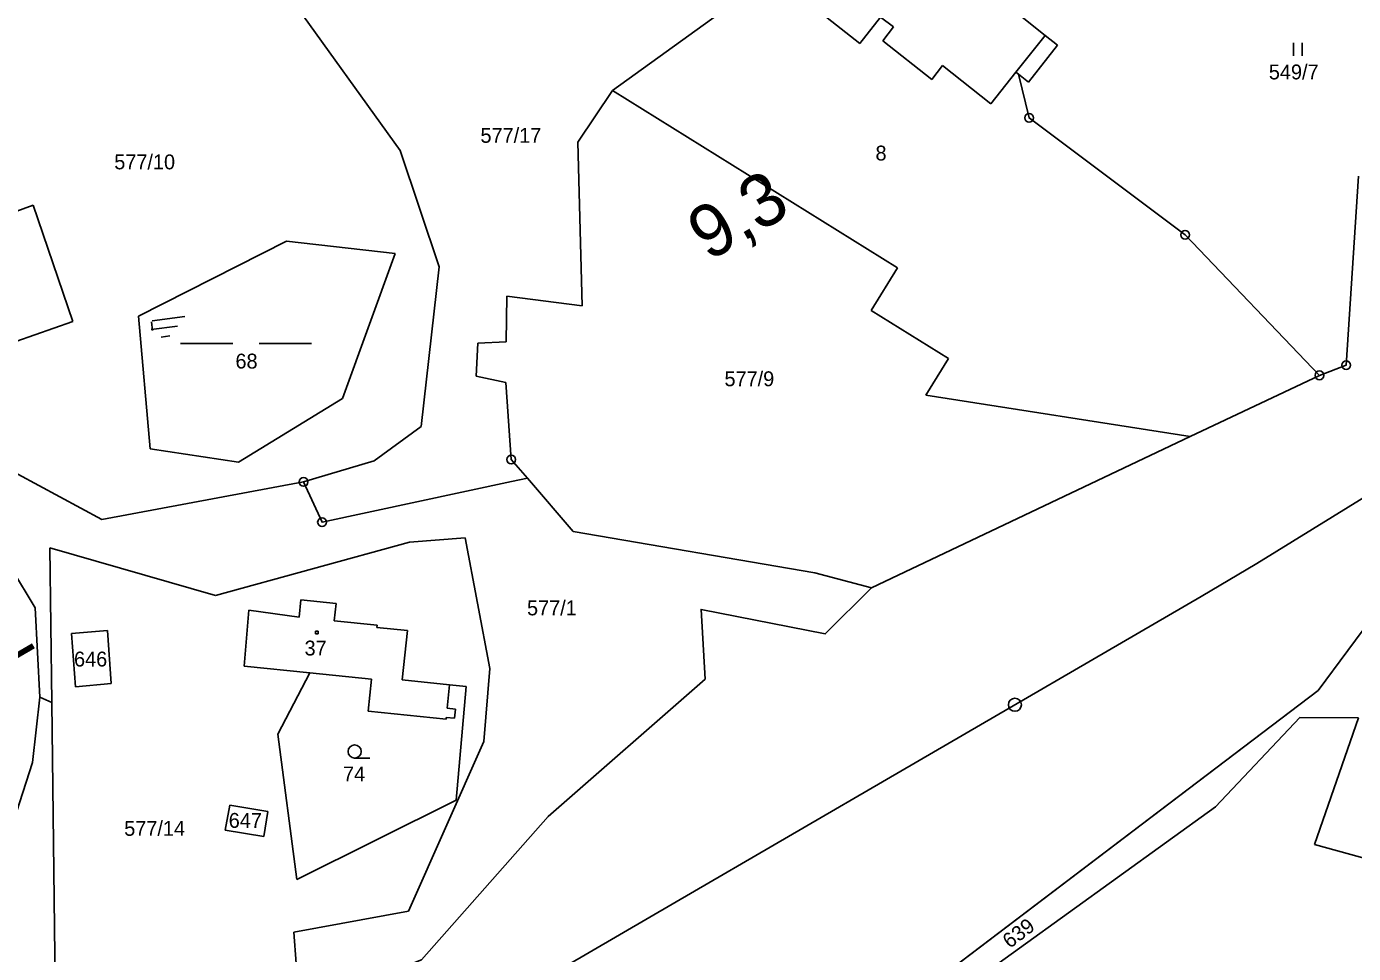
# Model space of a CAD drawing. Extents: x -866656 to -858817, y -1041816 to -1038653.
# Drawn here: x -862769.6 to -862617.9, y -1039768.8 to -1039662.8 of the extents above; entities that cross this region are included whole.
import ezdxf

# ---------------------------------------------------------------- set-up
doc = ezdxf.new("R2010")
doc.units = 0
for name, color, linetype in [('SZDC', 7, 'Continuous'), ('Vrstva 1', 7, 'Continuous'), ('Vrstva 2', 7, 'Continuous'), ('Vrstva 3', 7, 'Continuous'), ('Vrstva 53', 7, 'Continuous'), ('Vrstva 7', 7, 'Continuous')]:
    doc.layers.add(name, color=color, linetype=linetype)

msp = doc.modelspace()

# ---------------------------------------------------------------- linework, layer by layer
at = {"layer": 'SZDC'}
for points in [[(-863012.74, -1039930), (-862976.58, -1039912.97), (-862937.72, -1039894.02), (-862895.01, -1039875.47), (-862835.6, -1039838.65), (-862807.35, -1039814.81), (-862775.54, -1039789.79), (-862724.48, -1039769.5), (-862710.01, -1039753.11), (-862692.04, -1039737.42), (-862692.5, -1039729.46), (-862678.31, -1039732.26), (-862673.01, -1039726.98), (-862636.56, -1039709.7), (-862621.8, -1039702.7), (-862618.74, -1039701.53), (-862617.34, -1039679.93)], [(-862615.17, -1039729.57), (-862621.94, -1039738.72), (-862678.71, -1039781.76), (-862691.86, -1039787.99), (-862702.38, -1039785.99), (-862703.33, -1039786.53), (-862711.54, -1039791.2), (-862722.33, -1039797.34), (-862746.62, -1039811.15), (-862749.22, -1039826.63), (-862756.27, -1039834.41), (-862798.22, -1039852.35), (-862808.48, -1039856.8), (-862829.44, -1039865.89), (-862847.78, -1039874.72), (-862872.13, -1039886.29), (-862886.96, -1039890.04), (-862919.94, -1039912.21), (-862947.81, -1039925.24), (-862976.17, -1039939.2), (-863007.49, -1039957.54)]]:
    msp.add_lwpolyline(points, dxfattribs=at)
at = {"layer": 'Vrstva 1'}
for p, q in [((-862671.65, -1039647.76), (-862702.64, -1039670.15)), ((-862744.57, -1039652.43), (-862726.92, -1039676.98)), ((-862653.16, -1039663.84), (-862658.22, -1039659.83)), ((-862679.67, -1039660.56), (-862674.34, -1039664.76)), ((-862674.34, -1039664.76), (-862671.99, -1039661.77)), ((-862671.99, -1039661.77), (-862670.5, -1039662.87)), ((-862670.5, -1039662.87), (-862671.74, -1039664.45)), ((-862671.74, -1039664.45), (-862666.12, -1039668.88)), ((-862655.08, -1039669.17), (-862651.76, -1039664.95)), ((-862651.76, -1039664.95), (-862653.16, -1039663.84)), ((-862624.78, -1039666.19), (-862624.78, -1039664.69)), ((-862623.78, -1039664.69), (-862623.78, -1039666.19)), ((-862666.12, -1039668.88), (-862664.88, -1039667.3)), ((-862664.88, -1039667.3), (-862659.36, -1039671.65)), ((-862659.36, -1039671.65), (-862656.5, -1039668.04)), ((-862656.5, -1039668.04), (-862656.19, -1039668.29)), ((-862655, -1039673.27), (-862656.19, -1039668.29)), ((-862656.19, -1039668.29), (-862655.08, -1039669.17)), ((-862702.64, -1039670.15), (-862706.61, -1039676.05)), ((-862702.64, -1039670.15), (-862670.04, -1039690.42)), ((-862655, -1039673.27), (-862637.16, -1039686.63)), ((-862726.92, -1039676.98), (-862722.45, -1039690.31)), ((-862706.61, -1039676.05), (-862706.11, -1039694.74)), ((-862618.74, -1039701.53), (-862617.34, -1039679.93)), ((-862768.87, -1039683.23), (-862774.28, -1039685.22)), ((-862764.34, -1039696.53), (-862768.87, -1039683.23)), ((-862756.85, -1039695.94), (-862739.92, -1039687.36)), ((-862739.92, -1039687.36), (-862727.5, -1039688.78)), ((-862637.16, -1039686.63), (-862621.8, -1039702.7)), ((-862727.5, -1039688.78), (-862733.5, -1039705.36)), ((-862722.45, -1039690.31), (-862724.52, -1039708.56)), ((-862670.04, -1039690.42), (-862673.07, -1039695.29)), ((-862714.7, -1039693.63), (-862714.81, -1039698.86)), ((-862706.11, -1039694.74), (-862714.7, -1039693.63)), ((-862673.07, -1039695.29), (-862664.22, -1039700.79)), ((-862764.34, -1039696.53), (-862774.82, -1039700.2)), ((-862755.49, -1039711.1), (-862756.85, -1039695.94)), ((-862752.05, -1039699.07), (-862746.05, -1039699.07)), ((-862743.05, -1039699.07), (-862737.05, -1039699.07)), ((-862718.02, -1039699.03), (-862718.22, -1039702.79)), ((-862714.81, -1039698.86), (-862718.02, -1039699.03)), ((-862664.22, -1039700.79), (-862666.82, -1039704.96)), ((-862718.22, -1039702.79), (-862714.82, -1039703.51)), ((-862636.56, -1039709.7), (-862621.8, -1039702.7)), ((-862621.8, -1039702.7), (-862618.74, -1039701.53)), ((-862714.82, -1039703.51), (-862714.21, -1039712.33)), ((-862733.5, -1039705.36), (-862745.39, -1039712.62)), ((-862666.82, -1039704.96), (-862636.56, -1039709.7)), ((-862724.52, -1039708.56), (-862729.87, -1039712.46)), ((-862673.01, -1039726.98), (-862636.56, -1039709.7)), ((-862761.04, -1039719.19), (-862775.87, -1039711.17)), ((-862745.39, -1039712.62), (-862755.49, -1039711.1)), ((-862729.87, -1039712.46), (-862737.96, -1039714.88)), ((-862714.21, -1039712.33), (-862712.37, -1039714.46)), ((-862737.96, -1039714.88), (-862761.04, -1039719.19)), ((-862737.96, -1039714.88), (-862735.85, -1039719.48)), ((-862735.85, -1039719.48), (-862714.18, -1039714.85)), ((-862714.18, -1039714.85), (-862712.37, -1039714.46)), ((-862712.37, -1039714.46), (-862707.12, -1039720.53)), ((-862707.12, -1039720.53), (-862679.49, -1039725.27)), ((-862766.75, -1039740.09), (-862766.97, -1039722.4)), ((-862766.97, -1039722.4), (-862748.03, -1039727.87)), ((-862748.03, -1039727.87), (-862725.83, -1039721.75)), ((-862725.83, -1039721.75), (-862719.49, -1039721.28)), ((-862719.49, -1039721.28), (-862716.68, -1039736.19)), ((-862771.36, -1039724.77), (-862768.65, -1039729.27)), ((-862679.49, -1039725.27), (-862673.01, -1039726.98)), ((-862678.31, -1039732.26), (-862673.01, -1039726.98)), ((-862738.28, -1039728.34), (-862738.48, -1039730.33)), ((-862734.25, -1039728.77), (-862738.28, -1039728.34)), ((-862734.25, -1039728.77), (-862734.46, -1039730.76)), ((-862768.13, -1039739.49), (-862768.65, -1039729.27)), ((-862744.77, -1039735.93), (-862744.21, -1039729.55)), ((-862738.48, -1039730.33), (-862744.21, -1039729.55)), ((-862692.04, -1039737.42), (-862692.5, -1039729.46)), ((-862692.5, -1039729.46), (-862678.31, -1039732.26)), ((-862621.94, -1039738.72), (-862615.17, -1039729.57)), ((-862729.55, -1039731.27), (-862734.46, -1039730.76)), ((-862729.55, -1039731.27), (-862729.57, -1039731.52)), ((-862726.09, -1039731.88), (-862729.57, -1039731.52)), ((-862760.4, -1039731.87), (-862764.5, -1039732.2)), ((-862764.5, -1039732.2), (-862764.03, -1039738.29)), ((-862759.96, -1039737.91), (-862760.4, -1039731.87)), ((-862736.58, -1039731.94), (-862736.28, -1039731.94)), ((-862736.58, -1039732.24), (-862736.58, -1039731.94)), ((-862736.28, -1039732.24), (-862736.58, -1039732.24)), ((-862736.28, -1039731.94), (-862736.28, -1039732.24)), ((-862726.09, -1039731.88), (-862726.68, -1039737.5)), ((-862737.24, -1039736.71), (-862744.77, -1039735.93)), ((-862716.68, -1039736.19), (-862717.34, -1039744.54)), ((-862737.24, -1039736.71), (-862740.89, -1039743.71)), ((-862730.2, -1039737.43), (-862737.24, -1039736.71)), ((-862730.59, -1039741.07), (-862730.2, -1039737.43)), ((-862726.68, -1039737.5), (-862721.27, -1039738.07)), ((-862710.01, -1039753.11), (-862692.04, -1039737.42)), ((-862759.96, -1039737.91), (-862764.03, -1039738.29)), ((-862721.27, -1039738.07), (-862721.54, -1039740.75)), ((-862721.27, -1039738.07), (-862719.37, -1039738.27)), ((-862720.53, -1039751.24), (-862719.37, -1039738.27)), ((-862678.71, -1039781.76), (-862621.94, -1039738.72)), ((-862768.13, -1039739.49), (-862768.96, -1039746.95)), ((-862768.13, -1039739.49), (-862766.75, -1039740.09)), ((-862766.32, -1039774.63), (-862766.75, -1039740.09)), ((-862721.54, -1039740.75), (-862720.6, -1039740.85)), ((-862720.6, -1039740.85), (-862720.7, -1039741.89)), ((-862721.67, -1039742), (-862730.59, -1039741.07)), ((-862721.65, -1039741.8), (-862721.67, -1039742)), ((-862720.7, -1039741.89), (-862721.65, -1039741.8)), ((-862624.05, -1039741.79), (-862633.68, -1039752)), ((-862617.32, -1039741.84), (-862624.05, -1039741.79)), ((-862622.36, -1039756.31), (-862617.32, -1039741.84)), ((-862740.89, -1039743.71), (-862738.73, -1039760.34)), ((-862717.34, -1039744.54), (-862725.95, -1039763.94)), ((-862768.96, -1039746.95), (-862774.6, -1039764.23)), ((-862732.12, -1039746.44), (-862730.37, -1039746.44)), ((-862738.73, -1039760.34), (-862720.53, -1039751.24)), ((-862746.94, -1039754.68), (-862746.41, -1039751.84)), ((-862746.41, -1039751.84), (-862742.03, -1039752.56)), ((-862742.03, -1039752.56), (-862742.49, -1039755.41)), ((-862633.68, -1039752), (-862668.33, -1039776.96)), ((-862724.48, -1039769.5), (-862710.01, -1039753.11)), ((-862742.49, -1039755.41), (-862746.94, -1039754.68)), ((-862613.98, -1039758.64), (-862622.36, -1039756.31)), ((-862725.95, -1039763.94), (-862739.09, -1039766.34)), ((-862739.09, -1039766.34), (-862738.8, -1039769.93))]:
    msp.add_line(p, q, dxfattribs=at)
for points in [[(-862635.33, -1039727.96), (-862628.97, -1039724.2), (-862616.24, -1039716.36), (-862603.07, -1039707.37), (-862590.53, -1039697.47), (-862579.03, -1039687), (-862568.05, -1039675.52), (-862557.58, -1039662.82), (-862548.5, -1039650.05), (-862539.56, -1039635.32), (-862531.65, -1039619.63), (-862525.21, -1039604.06), (-862519.84, -1039587.79), (-862515.9, -1039571.79), (-862513.1, -1039555.19), (-862511.49, -1039538.76), (-862510.91, -1039522.22), (-862511.11, -1039505.52), (-862511.19, -1039502.39), (-862511.5, -1039492.41)], [(-862981.15, -1039929.12), (-862954.67, -1039913.73), (-862917.53, -1039892.09), (-862879, -1039869.71), (-862841.95, -1039848.16), (-862805.68, -1039827.06), (-862769.2, -1039805.87), (-862695.36, -1039762.88), (-862669.67, -1039747.95), (-862635.33, -1039727.96)]]:
    msp.add_lwpolyline(points, dxfattribs=at)
for centre, radius in [((-862655, -1039673.27), 0.5), ((-862655, -1039673.27), 0.01), ((-862637.16, -1039686.63), 0.5), ((-862637.16, -1039686.63), 0.01), ((-862618.74, -1039701.53), 0.5), ((-862621.8, -1039702.7), 0.5), ((-862621.8, -1039702.7), 0.01), ((-862618.74, -1039701.53), 0.01), ((-862714.21, -1039712.33), 0.5), ((-862714.21, -1039712.33), 0.01), ((-862737.96, -1039714.88), 0.5), ((-862737.96, -1039714.88), 0.01), ((-862735.85, -1039719.48), 0.5), ((-862735.85, -1039719.48), 0.01), ((-862732.12, -1039745.69), 0.75)]:
    msp.add_circle(centre, radius, dxfattribs=at)
at = {"layer": 'Vrstva 2'}
msp.add_line((-862656.5, -1039668.04), (-862653.16, -1039663.84), dxfattribs=at)
at = {"layer": 'Vrstva 3'}
for p, q in [((-862755.23, -1039697.59), (-862755.36, -1039696.58)), ((-862755.26, -1039696.45), (-862751.53, -1039695.96)), ((-862755.38, -1039697.47), (-862752.39, -1039697.08)), ((-862754.26, -1039698.33), (-862753.25, -1039698.2))]:
    msp.add_line(p, q, dxfattribs=at)
at = {"layer": 'Vrstva 53'}
for points in [[(-863012.74, -1039930), (-862976.58, -1039912.97), (-862937.72, -1039894.02), (-862895.01, -1039875.47), (-862835.6, -1039838.65), (-862807.35, -1039814.81), (-862775.54, -1039789.79), (-862724.48, -1039769.5), (-862710.01, -1039753.11), (-862692.04, -1039737.42), (-862692.5, -1039729.46), (-862678.31, -1039732.26), (-862673.01, -1039726.98), (-862636.56, -1039709.7), (-862621.8, -1039702.7), (-862618.74, -1039701.53), (-862617.34, -1039679.93)], [(-862615.17, -1039729.57), (-862621.94, -1039738.72), (-862678.71, -1039781.76), (-862691.86, -1039787.99), (-862702.38, -1039785.99), (-862703.33, -1039786.53), (-862711.54, -1039791.2), (-862722.33, -1039797.34), (-862746.62, -1039811.15), (-862749.22, -1039826.63), (-862756.27, -1039834.41), (-862798.22, -1039852.35), (-862808.48, -1039856.8), (-862829.44, -1039865.89), (-862847.78, -1039874.72), (-862872.13, -1039886.29), (-862886.96, -1039890.04), (-862919.94, -1039912.21), (-862947.81, -1039925.24), (-862976.17, -1039939.2), (-863007.49, -1039957.54)]]:
    msp.add_lwpolyline(points, dxfattribs=at)
at = {"layer": 'Vrstva 7'}
msp.add_circle((-862656.62, -1039740.35), 0.75, dxfattribs=at)

# ---------------------------------------------------------------- texts
at = {"layer": 'Vrstva 1'}
for s, p in [('549/7', (-862627.58, -1039668.87)), ('577/17', (-862717.73, -1039676.12)), ('8', (-862672.56, -1039678.14)), ('577/10', (-862759.61, -1039679.15)), ('68', (-862745.75, -1039701.92)), ('577/9', (-862689.83, -1039703.94)), ('577/1', (-862712.41, -1039730.13)), ('37', (-862737.85, -1039734.72)), ('646', (-862764.21, -1039735.98)), ('74', (-862733.45, -1039749.11)), ('647', (-862746.52, -1039754.42)), ('577/14', (-862758.47, -1039755.33))]:
    msp.add_text(s, height=1.7, dxfattribs=at).set_placement(p)
msp.add_text('639', height=1.7, rotation=37.1662, dxfattribs=at).set_placement((-862657.21, -1039768.27))
at = {"layer": 'Vrstva 7'}
for s, rotation, p in [('9,3', 30.2101, (-862691.67, -1039689.74)), ('9,2', 30.2066, (-862777.98, -1039739.3))]:
    msp.add_text(s, height=6, rotation=rotation, dxfattribs=at).set_placement(p)

doc.saveas('drawing.dxf')
